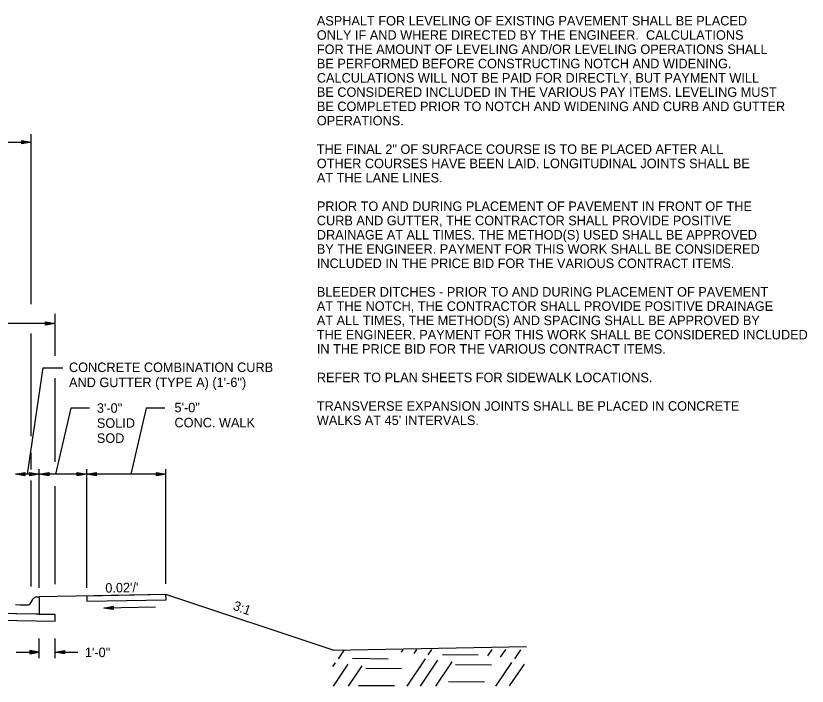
# Model space of a CAD drawing. Extents: x 1001270 to 1003428, y 1840152 to 1842912.
# Drawn here: x 1001374.43 to 1001424.37, y 1842114.64 to 1842156.93 of the extents above; entities that cross this region are included whole.
import ezdxf

# ---------------------------------------------------------------- set-up
doc = ezdxf.new("R2010")
doc.units = 0
for name, color, linetype in [('19', 7, 'Continuous'), ('20', 7, 'Continuous'), ('8', 7, 'Continuous')]:
    doc.layers.add(name, color=color, linetype=linetype)

# ---------------------------------------------------------------- blocks, each defined once
blk = doc.blocks.new('TM')
at = {"layer": '8'}
for p, q in [((-120.309, 21.181), (-119.787, -20.829)), ((0, 0), (-120.309, 21.181)), ((-31.382, 2.945), (-120.176, 10.512)), ((-119.787, -20.829), (0, 0)), ((-119.911, -10.826), (-31.307, -3.057))]:
    blk.add_line(p, q, dxfattribs=at)

msp = doc.modelspace()

# ---------------------------------------------------------------- linework, layer by layer
at = {"layer": '19'}
for p, q in [((1001375.401, 1842138.744), (1001375.401, 1842149.464)), ((1001309.401, 1842148.961), (1001375.401, 1842148.961)), ((1001374.801, 1842148.856), (1001374.801, 1842149.066)), ((1001374.801, 1842149.066), (1001375.401, 1842148.961)), ((1001374.801, 1842149.011), (1001375.241, 1842148.976)), ((1001375.401, 1842148.961), (1001374.801, 1842148.856)), ((1001375.241, 1842148.946), (1001374.801, 1842148.906)), ((1001376.901, 1842135.479), (1001376.901, 1842138.126)), ((1001376.301, 1842137.421), (1001376.301, 1842137.631)), ((1001376.301, 1842137.631), (1001376.901, 1842137.526)), ((1001376.901, 1842137.526), (1001353.401, 1842137.526)), ((1001376.301, 1842137.576), (1001376.741, 1842137.541)), ((1001376.901, 1842137.526), (1001376.301, 1842137.421)), ((1001376.741, 1842137.511), (1001376.301, 1842137.471)), ((1001375.401, 1842130.423), (1001375.401, 1842136.883)), ((1001376.131, 1842134.716), (1001375.143, 1842128.024)), ((1001376.131, 1842134.716), (1001377.385, 1842134.716)), ((1001376.901, 1842128.803), (1001376.901, 1842134.067)), ((1001377.895, 1842132.181), (1001376.939, 1842128.024)), ((1001379.074, 1842132.181), (1001377.895, 1842132.181)), ((1001382.649, 1842132.181), (1001381.693, 1842128.024)), ((1001383.828, 1842132.181), (1001382.649, 1842132.181)), ((1001375.401, 1842128.307), (1001375.401, 1842129.357)), ((1001374.401, 1842128.024), (1001375.001, 1842128.129)), ((1001375.001, 1842128.129), (1001375.001, 1842127.919)), ((1001375.301, 1842127.919), (1001375.301, 1842128.129)), ((1001375.301, 1842128.129), (1001375.901, 1842128.024)), ((1001375.901, 1842120.849), (1001375.901, 1842128.324)), ((1001375.901, 1842128.024), (1001376.501, 1842128.129)), ((1001376.501, 1842128.129), (1001376.501, 1842127.919)), ((1001378.301, 1842127.919), (1001378.301, 1842128.129)), ((1001378.301, 1842128.129), (1001378.901, 1842128.024)), ((1001378.901, 1842120.849), (1001378.901, 1842128.324)), ((1001378.901, 1842128.024), (1001379.501, 1842128.129)), ((1001379.501, 1842128.129), (1001379.501, 1842127.919)), ((1001383.301, 1842127.919), (1001383.301, 1842128.129)), ((1001383.301, 1842128.129), (1001383.901, 1842128.024)), ((1001383.901, 1842121.106), (1001383.901, 1842128.324)), ((1001383.901, 1842128.024), (1001374.401, 1842128.024)), ((1001375.001, 1842127.919), (1001374.401, 1842128.024)), ((1001374.561, 1842128.039), (1001375.001, 1842128.074)), ((1001375.001, 1842127.969), (1001374.561, 1842128.009)), ((1001375.301, 1842128.074), (1001375.741, 1842128.039)), ((1001375.901, 1842128.024), (1001375.301, 1842127.919)), ((1001375.741, 1842128.009), (1001375.301, 1842127.969)), ((1001375.401, 1842120.939), (1001375.401, 1842127.617)), ((1001376.501, 1842127.919), (1001375.901, 1842128.024)), ((1001376.061, 1842128.039), (1001376.501, 1842128.074)), ((1001376.501, 1842127.969), (1001376.061, 1842128.009)), ((1001378.301, 1842128.074), (1001378.741, 1842128.039)), ((1001378.901, 1842128.024), (1001378.301, 1842127.919)), ((1001378.741, 1842128.009), (1001378.301, 1842127.969)), ((1001379.501, 1842127.919), (1001378.901, 1842128.024)), ((1001379.061, 1842128.039), (1001379.501, 1842128.074)), ((1001379.501, 1842127.969), (1001379.061, 1842128.009)), ((1001383.301, 1842128.074), (1001383.741, 1842128.039)), ((1001383.901, 1842128.024), (1001383.301, 1842127.919)), ((1001383.741, 1842128.009), (1001383.301, 1842127.969)), ((1001376.901, 1842121.083), (1001376.901, 1842127.255)), ((1001375.372, 1842119.895), (1001375.518, 1842120.146)), ((1001375.734, 1842120.27), (1001375.901, 1842120.27)), ((1001375.901, 1842120.27), (1001375.901, 1842119.937)), ((1001383.901, 1842120.429), (1001378.901, 1842120.33)), ((1001378.901, 1842120.33), (1001378.915, 1842119.997)), ((1001383.914, 1842120.096), (1001383.901, 1842120.429)), ((1001376.901, 1842119.155), (1001353.401, 1842119.622)), ((1001374.401, 1842119.785), (1001374.685, 1842119.779)), ((1001374.685, 1842119.779), (1001374.685, 1842119.779)), ((1001374.685, 1842119.779), (1001374.685, 1842119.779)), ((1001374.685, 1842119.779), (1001375.151, 1842119.77)), ((1001375.901, 1842119.937), (1001375.901, 1842119.755)), ((1001375.901, 1842119.755), (1001375.901, 1842119.175)), ((1001378.915, 1842119.997), (1001383.914, 1842120.096)), ((1001378.915, 1842119.997), (1001378.915, 1842119.997)), ((1001353.401, 1842119.205), (1001376.901, 1842118.735)), ((1001353.401, 1842119.205), (1001376.901, 1842118.735)), ((1001375.901, 1842119.175), (1001374.401, 1842119.205)), ((1001375.901, 1842119.175), (1001376.901, 1842119.155)), ((1001376.901, 1842118.735), (1001376.901, 1842119.155)), ((1001376.901, 1842119.155), (1001376.901, 1842119.155)), ((1001376.901, 1842118.735), (1001376.901, 1842119.155)), ((1001375.901, 1842116.406), (1001375.901, 1842117.644)), ((1001376.901, 1842116.406), (1001376.901, 1842117.644)), ((1001374.452, 1842116.784), (1001375.901, 1842116.784)), ((1001374.452, 1842116.784), (1001375.901, 1842116.784)), ((1001375.301, 1842116.889), (1001375.301, 1842116.679)), ((1001375.901, 1842116.784), (1001375.301, 1842116.889)), ((1001375.301, 1842116.889), (1001375.301, 1842116.679)), ((1001375.901, 1842116.784), (1001375.301, 1842116.889)), ((1001375.741, 1842116.799), (1001375.301, 1842116.834)), ((1001375.741, 1842116.799), (1001375.301, 1842116.834)), ((1001375.301, 1842116.679), (1001375.901, 1842116.784)), ((1001375.301, 1842116.679), (1001375.901, 1842116.784)), ((1001375.301, 1842116.729), (1001375.741, 1842116.769)), ((1001375.301, 1842116.729), (1001375.741, 1842116.769)), ((1001376.901, 1842116.784), (1001377.501, 1842116.889)), ((1001376.901, 1842116.784), (1001377.501, 1842116.889)), ((1001377.501, 1842116.679), (1001376.901, 1842116.784)), ((1001376.901, 1842116.784), (1001378.349, 1842116.784)), ((1001377.501, 1842116.679), (1001376.901, 1842116.784)), ((1001376.901, 1842116.784), (1001378.349, 1842116.784)), ((1001377.061, 1842116.799), (1001377.501, 1842116.834)), ((1001377.061, 1842116.799), (1001377.501, 1842116.834)), ((1001377.501, 1842116.729), (1001377.061, 1842116.769)), ((1001377.501, 1842116.729), (1001377.061, 1842116.769)), ((1001377.501, 1842116.889), (1001377.501, 1842116.679)), ((1001377.501, 1842116.889), (1001377.501, 1842116.679)), ((1001394.783, 1842116.361), (1001395.175, 1842116.944)), ((1001398.768, 1842116.795), (1001398.874, 1842116.945)), ((1001399.563, 1842116.703), (1001399.729, 1842116.947)), ((1001400.458, 1842116.611), (1001400.684, 1842116.95)), ((1001401.346, 1842116.64), (1001403.607, 1842116.629)), ((1001404.222, 1842116.555), (1001404.484, 1842116.951)), ((1001405.017, 1842116.463), (1001405.349, 1842116.952)), ((1001405.912, 1842116.371), (1001406.293, 1842116.945)), ((1001395.672, 1842116.4), (1001397.931, 1842116.378)), ((1001399.12, 1842114.648), (1001400.273, 1842116.369)), ((1001399.975, 1842114.65), (1001401.067, 1842116.277)), ((1001400.93, 1842114.652), (1001401.963, 1842116.185)), ((1001404.73, 1842114.653), (1001405.727, 1842116.129)), ((1001394.443, 1842115.893), (1001394.597, 1842116.118)), ((1001394.465, 1842114.644), (1001395.392, 1842116.026)), ((1001395.421, 1842114.646), (1001396.287, 1842115.934)), ((1001396.512, 1842115.771), (1001398.771, 1842115.749)), ((1001402.176, 1842116.012), (1001404.447, 1842115.999)), ((1001405.585, 1842114.656), (1001406.521, 1842116.037)), ((1001396.059, 1842114.691), (1001398.329, 1842114.679)), ((1001401.734, 1842114.941), (1001403.994, 1842114.92))]:
    msp.add_line(p, q, dxfattribs=at)
for points in [[(1001394.457, 1842116.911), (1001383.901, 1842120.429), (1001375.901, 1842120.27)], [(1001394.457, 1842116.911), (1001406.661, 1842117.147)]]:
    msp.add_lwpolyline(points, dxfattribs=at)
for centre, start, end in [((1001375.734, 1842120.02), 90, 149.8381), ((1001375.156, 1842120.02), 268.8542, 329.8365)]:
    msp.add_arc(centre, 0.25, start, end, dxfattribs=at)
at = {"layer": '20'}
msp.add_line((1001383.247, 1842119.633), (1001379.977, 1842119.568), dxfattribs=at)

# ---------------------------------------------------------------- block references
at = {"layer": '19', "xscale": 0.005006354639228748, "yscale": -0.005006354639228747, "rotation": -178.87816406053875}
msp.add_blockref('TM', (1001379.977, 1842119.566), dxfattribs=at)

# ---------------------------------------------------------------- texts
at = {"layer": '19'}
for s, p in [('ASPHALT FOR LEVELING OF EXISTING PAVEMENT SHALL BE PLACED', (1001393.423, 1842156.316)), ('ONLY IF AND WHERE DIRECTED BY THE ENGINEER.  CALCULATIONS', (1001393.423, 1842155.416)), ('FOR THE AMOUNT OF LEVELING AND/OR LEVELING OPERATIONS SHALL', (1001393.423, 1842154.516)), ('BE PERFORMED BEFORE CONSTRUCTING NOTCH AND WIDENING.', (1001393.423, 1842153.616)), ('CALCULATIONS WILL NOT BE PAID FOR DIRECTLY, BUT PAYMENT WILL', (1001393.423, 1842152.716)), ('BE CONSIDERED INCLUDED IN THE VARIOUS PAY ITEMS. LEVELING MUST ', (1001393.423, 1842151.816)), ('BE COMPLETED PRIOR TO NOTCH AND WIDENING AND CURB AND GUTTER', (1001393.423, 1842150.916)), ('OPERATIONS. ', (1001393.423, 1842150.016)), ('THE FINAL 2" OF SURFACE COURSE IS TO BE PLACED AFTER ALL', (1001393.423, 1842148.216)), ('OTHER COURSES HAVE BEEN LAID. LONGITUDINAL JOINTS SHALL BE', (1001393.423, 1842147.316)), ('AT THE LANE LINES.', (1001393.423, 1842146.416)), ('PRIOR TO AND DURING PLACEMENT OF PAVEMENT IN FRONT OF THE', (1001393.423, 1842144.616)), ('CURB AND GUTTER, THE CONTRACTOR SHALL PROVIDE POSITIVE', (1001393.423, 1842143.716)), ('DRAINAGE AT ALL TIMES. THE METHOD(S) USED SHALL BE APPROVED', (1001393.423, 1842142.816)), ('BY THE ENGINEER. PAYMENT FOR THIS WORK SHALL BE CONSIDERED', (1001393.423, 1842141.916)), ('INCLUDED IN THE PRICE BID FOR THE VARIOUS CONTRACT ITEMS.', (1001393.423, 1842141.016)), ('BLEEDER DITCHES - PRIOR TO AND DURING PLACEMENT OF PAVEMENT', (1001393.423, 1842139.216)), ('AT THE NOTCH, THE CONTRACTOR SHALL PROVIDE POSITIVE DRAINAGE', (1001393.423, 1842138.316)), ('AT ALL TIMES, THE METHOD(S) AND SPACING SHALL BE APPROVED BY', (1001393.423, 1842137.416)), ('THE ENGINEER. PAYMENT FOR THIS WORK SHALL BE CONSIDERED INCLUDED', (1001393.423, 1842136.516)), ('IN THE PRICE BID FOR THE VARIOUS CONTRACT ITEMS.', (1001393.423, 1842135.616)), ('CONCRETE COMBINATION CURB', (1001377.782, 1842134.457)), ('AND GUTTER (TYPE A) (1\'-6")', (1001377.782, 1842133.507)), ('REFER TO PLAN SHEETS FOR SIDEWALK LOCATIONS.', (1001393.423, 1842133.816)), ('TRANSVERSE EXPANSION JOINTS SHALL BE PLACED IN CONCRETE', (1001393.423, 1842132.016)), ('3\'-0"', (1001379.54, 1842131.889)), ('5\'-0"', (1001384.439, 1842131.917)), ("WALKS AT 45' INTERVALS.", (1001393.423, 1842131.116)), ('SOLID ', (1001379.54, 1842130.939)), ('CONC. WALK', (1001384.439, 1842130.967)), ('SOD', (1001379.54, 1842129.989))]:
    msp.add_text(s, height=0.6, dxfattribs=at).set_placement(p)
for s, rotation, p in [("0.02'/'", 1.1458, (1001380.079, 1842120.54)), ('3:1', 340.4943, (1001388.086, 1842119.477)), ('1\'-0"', 360, (1001378.784, 1842116.476))]:
    msp.add_text(s, height=0.6, rotation=rotation, dxfattribs=at).set_placement(p)

doc.saveas('drawing.dxf')
